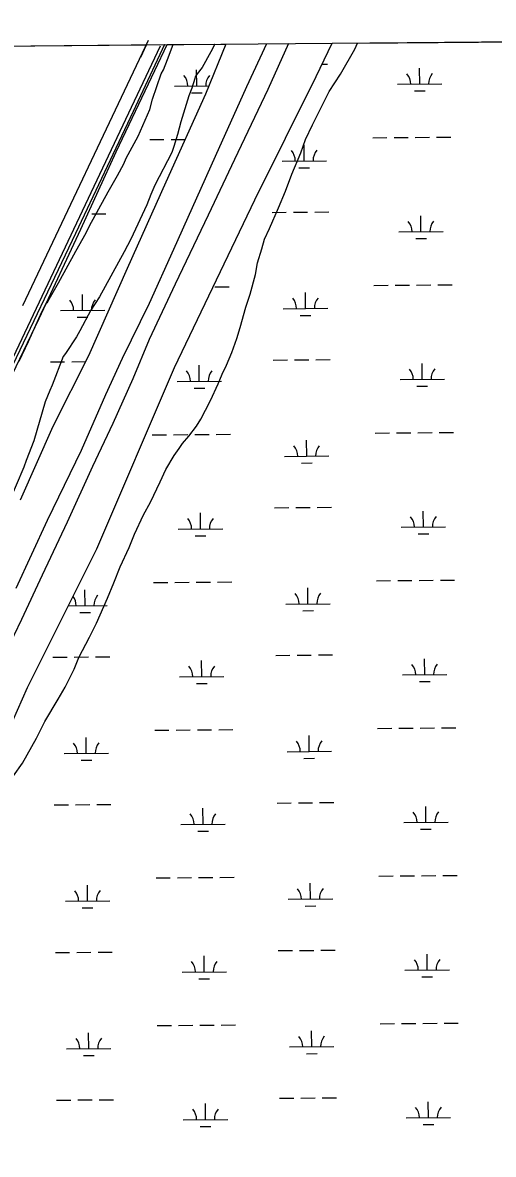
# Model space of a CAD drawing. Extents: x 3568792 to 3606828, y 529143 to 554785.
# Drawn here: x 3577809 to 3578869, y 550274 to 552824 of the extents above; entities that cross this region are included whole.
import ezdxf

# ---------------------------------------------------------------- set-up
doc = ezdxf.new("R2010")
doc.units = 0
for name, color, linetype in [('V-GRID-FRAM', 7, 'Continuous'), ('V-LEVE-TOET', 7, 'Continuous'), ('V-ROAD-CNTR', 7, 'Continuous'), ('V-SITE-OTLN', 7, 'Continuous'), ('V-SITE-VEGE', 7, 'Continuous'), ('V-TOPO-SHOR', 7, 'Continuous'), ('V-WETL-SWMP', 7, 'Continuous')]:
    doc.layers.add(name, color=color, linetype=linetype)

msp = doc.modelspace()

# ---------------------------------------------------------------- linework, layer by layer
at = {"layer": 'V-GRID-FRAM'}
msp.add_lwpolyline([(3570936, 552713.8), (3602582.8, 552980.8), (3602744.1, 534798.4), (3571081.5, 534531.3), (3570936, 552713.8)], dxfattribs=at)
at = {"layer": 'V-LEVE-TOET'}
for points in [[(3578408, 552776.8), (3578361.2, 552673.3), (3578286.5, 552515.9), (3578226.9, 552390.2), (3578152.8, 552234.6), (3578093.8, 552110.3), (3578057.6, 552021.7), (3578012, 551920.6), (3577966.2, 551824.1), (3577909.8, 551698.6), (3577852.9, 551579.3), (3577806.5, 551479.6), (3577754.5, 551371.1), (3577704, 551260.9), (3577631.9, 551105.3), (3577571.7, 550972.8), (3577515.1, 550845.6), (3577459, 550725.7), (3577403.3, 550602), (3577369.4, 550531), (3577318.3, 550426.3), (3577270.1, 550323.1), (3577241.5, 550261.1)], [(3578358.6, 552776.4), (3578313, 552679.7), (3578242.6, 552522.3), (3578148.9, 552312.7), (3578094, 552191.3), (3578033, 552067), (3577995.9, 551985.8), (3577940.7, 551860), (3577864.5, 551702.7), (3577794.2, 551548.9)]]:
    msp.add_lwpolyline(points, dxfattribs=at)
at = {"layer": 'V-ROAD-CNTR'}
for points in [[(3578119, 552771.1), (3576930, 550256.3), (3576913, 550247.8), (3576900.3, 550250.1), (3576886.8, 550254.9), (3575716, 551225.5)], [(3578091.9, 552783.9), (3577809.3, 552186.2)]]:
    msp.add_lwpolyline(points, dxfattribs=at)
at = {"layer": 'V-SITE-OTLN'}
for p, q in [((3574863.7, 552746.9), (3578128.8, 552774.5)), ((3578128.8, 552774.5), (3578058.4, 552623.7)), ((3578058.4, 552623.7), (3577928.4, 552349)), ((3577928.4, 552349), (3577771.1, 552019.7))]:
    msp.add_line(p, q, dxfattribs=at)
at = {"layer": 'V-SITE-VEGE'}
for p, q in [((3578563.5, 552778.1), (3582309.5, 552809.7)), ((3578135.5, 552741.3), (3578147.9, 552774.6)), ((3578147.9, 552774.6), (3578242, 552775.4)), ((3578242, 552775.4), (3578233.1, 552758.3)), ((3578524.6, 552708.1), (3578557.4, 552764.6)), ((3578557.4, 552764.6), (3578563.5, 552778.1)), ((3578126.4, 552717.9), (3578135.5, 552741.3)), ((3578233.1, 552758.3), (3578213.6, 552723.2)), ((3578121.2, 552708.8), (3578126.4, 552717.9)), ((3578213.6, 552723.2), (3578201.9, 552708.8)), ((3578101.7, 552651.5), (3578121.2, 552708.8)), ((3578196.7, 552698.4), (3578190.2, 552676.3)), ((3578198, 552702.3), (3578196.7, 552698.4)), ((3578201.9, 552708.8), (3578198, 552702.3)), ((3578499.5, 552668.9), (3578524.6, 552708.1)), ((3578190.2, 552676.3), (3578183.7, 552659.4)), ((3578461.9, 552593.6), (3578499.5, 552668.9)), ((3578095.3, 552628.1), (3578101.7, 552651.5)), ((3578183.7, 552659.4), (3578165.6, 552600.8)), ((3578084.9, 552604.6), (3578095.3, 552628.1)), ((3578069.3, 552568.2), (3578084.9, 552604.6)), ((3578165.6, 552600.8), (3578157.8, 552572.2)), ((3578446.3, 552560.7), (3578461.9, 552593.6)), ((3578042, 552518.7), (3578069.3, 552568.2)), ((3578157.8, 552572.2), (3578150, 552544.8)), ((3578435.3, 552530.9), (3578446.3, 552560.7)), ((3578150, 552544.8), (3578144.8, 552531.8)), ((3578036.8, 552505.7), (3578042, 552518.7)), ((3578144.8, 552531.8), (3578107.1, 552457.6)), ((3578415, 552482.3), (3578435.3, 552530.9)), ((3578022.5, 552479.7), (3578036.8, 552505.7)), ((3578400.9, 552444.7), (3578415, 552482.3)), ((3578001.7, 552443.2), (3578022.5, 552479.7)), ((3578107.1, 552457.6), (3578098, 552436.8)), ((3577960.1, 552366.4), (3578001.7, 552443.2)), ((3578098, 552436.8), (3578088.9, 552413.3)), ((3578385.3, 552407), (3578400.9, 552444.7)), ((3578088.9, 552413.3), (3578052.5, 552336.5)), ((3578364.9, 552360), (3578385.3, 552407)), ((3577952.3, 552350.8), (3577960.1, 552366.4)), ((3578354, 552336.5), (3578364.9, 552360)), ((3577928.9, 552309.1), (3577952.3, 552350.8)), ((3578052.5, 552336.5), (3578038.2, 552307.9)), ((3578347.7, 552314.5), (3578354, 552336.5)), ((3577889.9, 552237.5), (3577928.9, 552309.1)), ((3578038.2, 552307.9), (3577982.3, 552206.3)), ((3578338.3, 552283.2), (3578347.7, 552314.5)), ((3578333.7, 552256.5), (3578338.3, 552283.2)), ((3578321.2, 552212.6), (3578333.7, 552256.5)), ((3577871.7, 552206.2), (3577889.9, 552237.5)), ((3577865.2, 552194.5), (3577871.7, 552206.2)), ((3577982.3, 552206.3), (3577962.8, 552176.4)), ((3578311.8, 552182.8), (3578321.2, 552212.6)), ((3577852.2, 552172.4), (3577862.6, 552191.9)), ((3577862.6, 552191.9), (3577865.2, 552194.5)), ((3577962.8, 552176.4), (3577938.1, 552129.5)), ((3578299.3, 552137.4), (3578311.8, 552182.8)), ((3577822.3, 552106), (3577852.2, 552172.4)), ((3577938.1, 552129.5), (3577930.4, 552116.5)), ((3578291.4, 552112.3), (3578299.3, 552137.4)), ((3577801.5, 552061.7), (3577822.3, 552106)), ((3577930.4, 552116.5), (3577905.7, 552078.7)), ((3578280.5, 552080.9), (3578291.4, 552112.3)), ((3577905.7, 552078.7), (3577900.4, 552072.2)), ((3578268, 552052.7), (3578280.5, 552080.9)), ((3577900.4, 552072.2), (3577875.8, 552007.1)), ((3578258.6, 552032.3), (3578268, 552052.7)), ((3578249.2, 552010.3), (3578258.6, 552032.3)), ((3577875.8, 552007.1), (3577870.6, 551995.4)), ((3578232, 551972.7), (3578249.2, 552010.3)), ((3577870.6, 551995.4), (3577860.2, 551969.4)), ((3578221, 551950.8), (3578232, 551972.7)), ((3577860.2, 551969.4), (3577834.2, 551882.2)), ((3578210.1, 551930.4), (3578221, 551950.8)), ((3578200.7, 551914.7), (3578210.1, 551930.4)), ((3578183.4, 551892.7), (3578200.7, 551914.7)), ((3577834.2, 551882.2), (3577817.3, 551837.9)), ((3578161.5, 551864.5), (3578169.3, 551875.5)), ((3578169.3, 551875.5), (3578183.4, 551892.7)), ((3578131.8, 551817.4), (3578150.6, 551848.8)), ((3578150.6, 551848.8), (3578161.5, 551864.5)), ((3577812.1, 551822.3), (3577777.1, 551741.6)), ((3577817.3, 551837.9), (3577812.1, 551822.3)), ((3578119.2, 551789.2), (3578131.8, 551817.4)), ((3578097.3, 551743.7), (3578119.2, 551789.2)), ((3578081.7, 551715.5), (3578097.3, 551743.7)), ((3578061.3, 551671.6), (3578081.7, 551715.5)), ((3578048.8, 551641.8), (3578061.3, 551671.6)), ((3578028.5, 551597.9), (3578048.8, 551641.8)), ((3578014.4, 551561.8), (3578028.5, 551597.9)), ((3578000.3, 551527.3), (3578014.4, 551561.8)), ((3577975.3, 551470.9), (3578000.3, 551527.3)), ((3577959.6, 551439.5), (3577975.3, 551470.9)), ((3577936.1, 551394), (3577959.6, 551439.5)), ((3577925.2, 551367.4), (3577936.1, 551394)), ((3577904.8, 551326.6), (3577925.2, 551367.4)), ((3577889.2, 551299.9), (3577904.8, 551326.6)), ((3577859.4, 551249.8), (3577889.2, 551299.9)), ((3577840.6, 551212.1), (3577859.4, 551249.8)), ((3577809.3, 551155.7), (3577840.6, 551212.1)), ((3577789, 551127.4), (3577809.3, 551155.7))]:
    msp.add_line(p, q, dxfattribs=at)
at = {"layer": 'V-TOPO-SHOR'}
msp.add_lwpolyline([(3578087.8, 552774.1), (3578087.5, 552773.5), (3578074.5, 552745.7)], dxfattribs=at)
at = {"layer": 'V-WETL-SWMP'}
for p, q in [((3578506.3, 552777.6), (3587694.5, 552855.2)), ((3578106.8, 552716.2), (3578135, 552774.5)), ((3578135, 552774.5), (3578266.7, 552775.6)), ((3578266.7, 552775.6), (3578221.1, 552662.9)), ((3578470.3, 552703), (3578506.3, 552777.6)), ((3578019.9, 552533.2), (3578106.8, 552716.2)), ((3578201.3, 552681.4), (3578201, 552717.4)), ((3578483.4, 552730.2), (3578496, 552730.3)), ((3578703.2, 552685.6), (3578702.9, 552721.6)), ((3578331.9, 552424.9), (3578470.3, 552703)), ((3578653.2, 552685.2), (3578753.2, 552686)), ((3578221.1, 552662.9), (3578131.8, 552464.6)), ((3578151.3, 552681), (3578228.6, 552681.6)), ((3578189.5, 552665.9), (3578213.5, 552666.1)), ((3578691.4, 552670.1), (3578715.4, 552670.3)), ((3578095.5, 552560.4), (3578127.5, 552560.7)), ((3578143.5, 552560.8), (3578175.2, 552561.1)), ((3578597.4, 552564.7), (3578629.4, 552564.9)), ((3578645.4, 552565.1), (3578677.4, 552565.3)), ((3578693.4, 552565.5), (3578725.4, 552565.7)), ((3578741.4, 552565.9), (3578773.4, 552566.1)), ((3577940.1, 552359.1), (3578019.9, 552533.2)), ((3578443.3, 552512.6), (3578442.9, 552548.6)), ((3578393.3, 552512.2), (3578493.3, 552513)), ((3578431.4, 552497.1), (3578455.4, 552497.3)), ((3578131.8, 552464.6), (3578044.3, 552270.3)), ((3578151, 552047.1), (3578331.9, 552424.9)), ((3577964.9, 552393.1), (3577996.9, 552393.4)), ((3578370.8, 552396.6), (3578402.8, 552396.8)), ((3578418.8, 552397), (3578450.8, 552397.2)), ((3578466.8, 552397.4), (3578498.8, 552397.6)), ((3578706, 552353), (3578705.7, 552389)), ((3577846.6, 552157.7), (3577940.1, 552359.1)), ((3578656, 552352.5), (3578756, 552353.4)), ((3578694.2, 552337.4), (3578718.2, 552337.6)), ((3578044.3, 552270.3), (3577957.4, 552073.2)), ((3578242.3, 552229), (3578274.3, 552229.2)), ((3578600.2, 552232), (3578632.2, 552232.3)), ((3578648.2, 552232.4), (3578680.2, 552232.7)), ((3578696.2, 552232.8), (3578728.2, 552233.1)), ((3578744.2, 552233.2), (3578776.2, 552233.5)), ((3577944.2, 552175.7), (3577943.9, 552211.7)), ((3578446.1, 552179.9), (3578445.8, 552215.9)), ((3577894.2, 552175.3), (3577994.2, 552176.1)), ((3578396.1, 552179.5), (3578496.1, 552180.4)), ((3577768.6, 551994.3), (3577846.6, 552157.7)), ((3577932.3, 552160.2), (3577956.3, 552160.4)), ((3578434.2, 552164.4), (3578458.2, 552164.6)), ((3577957.4, 552073.2), (3577877, 551914.5)), ((3577871.7, 552059.7), (3577903.7, 552059.9)), ((3577919.7, 552060.1), (3577950.9, 552060.3)), ((3578207, 552016.1), (3578206.7, 552052.1)), ((3578373.6, 552063.9), (3578405.6, 552064.2)), ((3578421.6, 552064.3), (3578453.6, 552064.6)), ((3578469.6, 552064.7), (3578501.6, 552065)), ((3578708.9, 552020.3), (3578708.5, 552056.3)), ((3577976.4, 551638.5), (3578151, 552047.1)), ((3578157, 552015.6), (3578257, 552016.5)), ((3578195.1, 552000.5), (3578219.1, 552000.7)), ((3578658.9, 552019.9), (3578758.8, 552020.7)), ((3578697, 552004.8), (3578721, 552005)), ((3577877, 551914.5), (3577803.6, 551748.1)), ((3578101.1, 551895.1), (3578133.1, 551895.4)), ((3578149.1, 551895.5), (3578181.1, 551895.8)), ((3578197.1, 551895.9), (3578229.1, 551896.2)), ((3578245.1, 551896.3), (3578277.1, 551896.6)), ((3578603, 551899.3), (3578635, 551899.6)), ((3578651, 551899.7), (3578683, 551900)), ((3578699, 551900.1), (3578731, 551900.4)), ((3578747, 551900.5), (3578779, 551900.8)), ((3578448.9, 551847.3), (3578448.6, 551883.3)), ((3578398.9, 551846.9), (3578498.9, 551847.7)), ((3578437, 551831.8), (3578461, 551832)), ((3578209.8, 551683.4), (3578209.5, 551719.4)), ((3578376.4, 551731.2), (3578408.4, 551731.5)), ((3578424.4, 551731.6), (3578456.4, 551731.9)), ((3578472.4, 551732), (3578504.4, 551732.3)), ((3578711.7, 551687.6), (3578711.4, 551723.6)), ((3578159.8, 551683), (3578259.8, 551683.8)), ((3578197.9, 551667.9), (3578221.9, 551668.1)), ((3578661.7, 551687.2), (3578761.7, 551688.1)), ((3578699.8, 551672.1), (3578723.8, 551672.3)), ((3577819.9, 551326), (3577976.4, 551638.5)), ((3578151.9, 551562.8), (3578183.9, 551563.1)), ((3578199.9, 551563.2), (3578231.9, 551563.5)), ((3578247.9, 551563.6), (3578279.9, 551563.9)), ((3578605.8, 551566.7), (3578637.8, 551566.9)), ((3578653.8, 551567.1), (3578685.8, 551567.3)), ((3578701.8, 551567.5), (3578733.8, 551567.7)), ((3578749.8, 551567.9), (3578781.8, 551568.2)), ((3577949.8, 551510.4), (3577949.5, 551546.4)), ((3578103.9, 551562.4), (3578135.9, 551562.7)), ((3578451.7, 551514.6), (3578451.4, 551550.6)), ((3578401.7, 551514.2), (3578501.7, 551515)), ((3577912.1, 551510.1), (3577999.8, 551510.8)), ((3577937.9, 551494.9), (3577961.9, 551495.1)), ((3578439.8, 551499.1), (3578463.8, 551499.3)), ((3577877.3, 551394.3), (3577909.3, 551394.6)), ((3577925.3, 551394.7), (3577957.3, 551395)), ((3577973.3, 551395.2), (3578005.3, 551395.4)), ((3578212.6, 551350.7), (3578212.3, 551386.7)), ((3578379.2, 551398.6), (3578411.2, 551398.8)), ((3578427.2, 551399), (3578459.2, 551399.3)), ((3578475.2, 551399.4), (3578507.2, 551399.7)), ((3578714.5, 551355), (3578714.2, 551391)), ((3578162.6, 551350.3), (3578262.6, 551351.2)), ((3578200.7, 551335.2), (3578224.7, 551335.4)), ((3578664.5, 551354.6), (3578764.5, 551355.4)), ((3578702.6, 551339.4), (3578726.6, 551339.6)), ((3577605.5, 550840.4), (3577819.9, 551326)), ((3578608.6, 551234), (3578640.6, 551234.3)), ((3578656.6, 551234.4), (3578688.6, 551234.7)), ((3578704.6, 551234.8), (3578736.6, 551235.1)), ((3578752.6, 551235.2), (3578784.6, 551235.5)), ((3577952.6, 551177.7), (3577952.3, 551213.7)), ((3578106.7, 551229.8), (3578138.7, 551230)), ((3578154.7, 551230.2), (3578186.7, 551230.4)), ((3578202.7, 551230.6), (3578234.7, 551230.9)), ((3578250.7, 551231), (3578282.7, 551231.3)), ((3578454.5, 551182), (3578454.2, 551218)), ((3578404.5, 551181.5), (3578504.5, 551182.4)), ((3577902.6, 551177.3), (3578002.6, 551178.1)), ((3577940.7, 551162.2), (3577964.7, 551162.4)), ((3578442.6, 551166.4), (3578466.6, 551166.6)), ((3577880.2, 551061.7), (3577912.2, 551061.9)), ((3577928.2, 551062.1), (3577960.2, 551062.4)), ((3577976.2, 551062.5), (3578008.2, 551062.8)), ((3578215.4, 551018.1), (3578215.1, 551054.1)), ((3578382, 551065.9), (3578414, 551066.2)), ((3578430, 551066.3), (3578462, 551066.6)), ((3578478, 551066.7), (3578510, 551067)), ((3578717.3, 551022.3), (3578717, 551058.3)), ((3578165.4, 551017.7), (3578265.4, 551018.5)), ((3578203.5, 551002.5), (3578227.5, 551002.7)), ((3578667.3, 551021.9), (3578767.3, 551022.7)), ((3578705.4, 551006.8), (3578729.4, 551007)), ((3578611.4, 550901.3), (3578643.4, 550901.6)), ((3578659.4, 550901.7), (3578691.4, 550902)), ((3578707.4, 550902.2), (3578739.4, 550902.4)), ((3578755.4, 550902.6), (3578787.4, 550902.8)), ((3577955.4, 550845.1), (3577955.1, 550881.1)), ((3578109.6, 550897.1), (3578141.6, 550897.4)), ((3578157.6, 550897.5), (3578189.5, 550897.8)), ((3578205.5, 550897.9), (3578237.5, 550898.2)), ((3578253.5, 550898.3), (3578285.5, 550898.6)), ((3578457.3, 550849.3), (3578457, 550885.3)), ((3578407.3, 550848.9), (3578507.3, 550849.7)), ((3577905.4, 550844.6), (3578005.4, 550845.5)), ((3577943.5, 550829.5), (3577967.5, 550829.7)), ((3578445.4, 550833.8), (3578469.4, 550834)), ((3577883, 550729), (3577915, 550729.3)), ((3577931, 550729.4), (3577963, 550729.7)), ((3577979, 550729.8), (3578011, 550730.1)), ((3578384.9, 550733.3), (3578416.9, 550733.5)), ((3578432.9, 550733.7), (3578464.8, 550733.9)), ((3578480.8, 550734.1), (3578512.8, 550734.3)), ((3578720.1, 550689.6), (3578719.8, 550725.6)), ((3578218.2, 550685.4), (3578217.9, 550721.4)), ((3578168.2, 550685), (3578268.2, 550685.8)), ((3578670.1, 550689.2), (3578770.1, 550690.1)), ((3578708.2, 550674.1), (3578732.2, 550674.3)), ((3578206.3, 550669.9), (3578230.3, 550670.1)), ((3578614.2, 550568.7), (3578646.2, 550568.9)), ((3578662.2, 550569.1), (3578694.2, 550569.4)), ((3578710.2, 550569.5), (3578742.2, 550569.8)), ((3578758.2, 550569.9), (3578790.2, 550570.2)), ((3577958.2, 550512.4), (3577957.9, 550548.4)), ((3578112.4, 550564.4), (3578144.4, 550564.7)), ((3578160.4, 550564.8), (3578192.4, 550565.1)), ((3578208.4, 550565.3), (3578240.4, 550565.5)), ((3578256.4, 550565.7), (3578288.4, 550565.9)), ((3578460.1, 550516.6), (3578459.8, 550552.6)), ((3577908.2, 550512), (3578008.2, 550512.8)), ((3577946.3, 550496.9), (3577970.3, 550497.1)), ((3578410.1, 550516.2), (3578510.1, 550517.1)), ((3578448.2, 550501.1), (3578472.2, 550501.3)), ((3577885.8, 550396.4), (3577917.8, 550396.6)), ((3577933.8, 550396.8), (3577965.8, 550397)), ((3577981.8, 550397.2), (3578013.8, 550397.4)), ((3578387.7, 550400.6), (3578419.7, 550400.9)), ((3578435.7, 550401), (3578467.7, 550401.3)), ((3578483.7, 550401.4), (3578515.7, 550401.7)), ((3578722.9, 550357), (3578722.6, 550393)), ((3578221, 550352.7), (3578220.7, 550388.7)), ((3578171, 550352.3), (3578271, 550353.2)), ((3578672.9, 550356.6), (3578772.9, 550357.4)), ((3578711, 550341.5), (3578735, 550341.7)), ((3578209.1, 550337.2), (3578233.1, 550337.4))]:
    msp.add_line(p, q, dxfattribs=at)
for centre, start, end in [((3578146.1, 552681.4), 359.7115, 41.2552), ((3578256.6, 552682.3), 139.7115, 181.2552), ((3578648, 552685.6), 359.7115, 41.2552), ((3578758.5, 552686.6), 139.7115, 181.2552), ((3578388, 552512.6), 359.7115, 41.2552), ((3578498.5, 552513.6), 139.7115, 181.2552), ((3578650.8, 552353), 359.7115, 41.2552), ((3578761.3, 552353.9), 139.7115, 181.2552), ((3578390.8, 552180), 359.7115, 41.2552), ((3578501.3, 552180.9), 139.7115, 181.2552), ((3577888.9, 552175.7), 359.7115, 41.2552), ((3577999.4, 552176.7), 139.7115, 181.2552), ((3578151.7, 552016.1), 359.7115, 41.2552), ((3578262.2, 552017), 139.7115, 181.2552), ((3578653.6, 552020.3), 359.7115, 41.2552), ((3578764.1, 552021.2), 139.7115, 181.2552), ((3578393.6, 551847.3), 359.7115, 41.2552), ((3578504.1, 551848.2), 139.7115, 181.2552), ((3578154.5, 551683.4), 359.7115, 41.2552), ((3578265, 551684.3), 139.7115, 181.2552), ((3578656.4, 551687.6), 359.7115, 41.2552), ((3578766.9, 551688.6), 139.7115, 181.2552), ((3578396.4, 551514.6), 359.7115, 41.2552), ((3578506.9, 551515.6), 139.7115, 181.2552), ((3577894.5, 551510.4), 359.7115, 36.7328), ((3578005, 551511.3), 139.7115, 181.2552), ((3578157.3, 551350.7), 359.7115, 41.2552), ((3578267.8, 551351.7), 139.7115, 181.2552), ((3578659.2, 551355), 359.7115, 41.2552), ((3578769.7, 551355.9), 139.7115, 181.2552), ((3577897.3, 551177.7), 359.7115, 41.2552), ((3578007.8, 551178.7), 139.7115, 181.2552), ((3578399.2, 551182), 359.7115, 41.2552), ((3578509.7, 551182.9), 139.7115, 181.2552), ((3578160.1, 551018.1), 359.7115, 41.2552), ((3578270.6, 551019), 139.7115, 181.2552), ((3578662, 551022.3), 359.7115, 41.2552), ((3578772.5, 551023.3), 139.7115, 181.2552), ((3577900.1, 550845.1), 359.7115, 41.2552), ((3578010.6, 550846), 139.7115, 181.2552), ((3578402, 550849.3), 359.7115, 41.2552), ((3578512.5, 550850.2), 139.7115, 181.2552), ((3578162.9, 550685.4), 359.7115, 41.2552), ((3578273.4, 550686.4), 139.7115, 181.2552), ((3578664.8, 550689.7), 359.7115, 41.2552), ((3578775.3, 550690.6), 139.7115, 181.2552), ((3577903, 550512.4), 359.7115, 41.2552), ((3578013.4, 550513.3), 139.7115, 181.2552), ((3578404.8, 550516.6), 359.7115, 41.2552), ((3578515.3, 550517.6), 139.7115, 181.2552), ((3578165.7, 550352.8), 359.7115, 41.2552), ((3578276.2, 550353.7), 139.7115, 181.2552), ((3578667.6, 550357), 359.7115, 41.2552), ((3578778.1, 550357.9), 139.7115, 181.2552)]:
    msp.add_arc(centre, 35.2, start, end, dxfattribs=at)

doc.saveas('drawing.dxf')
